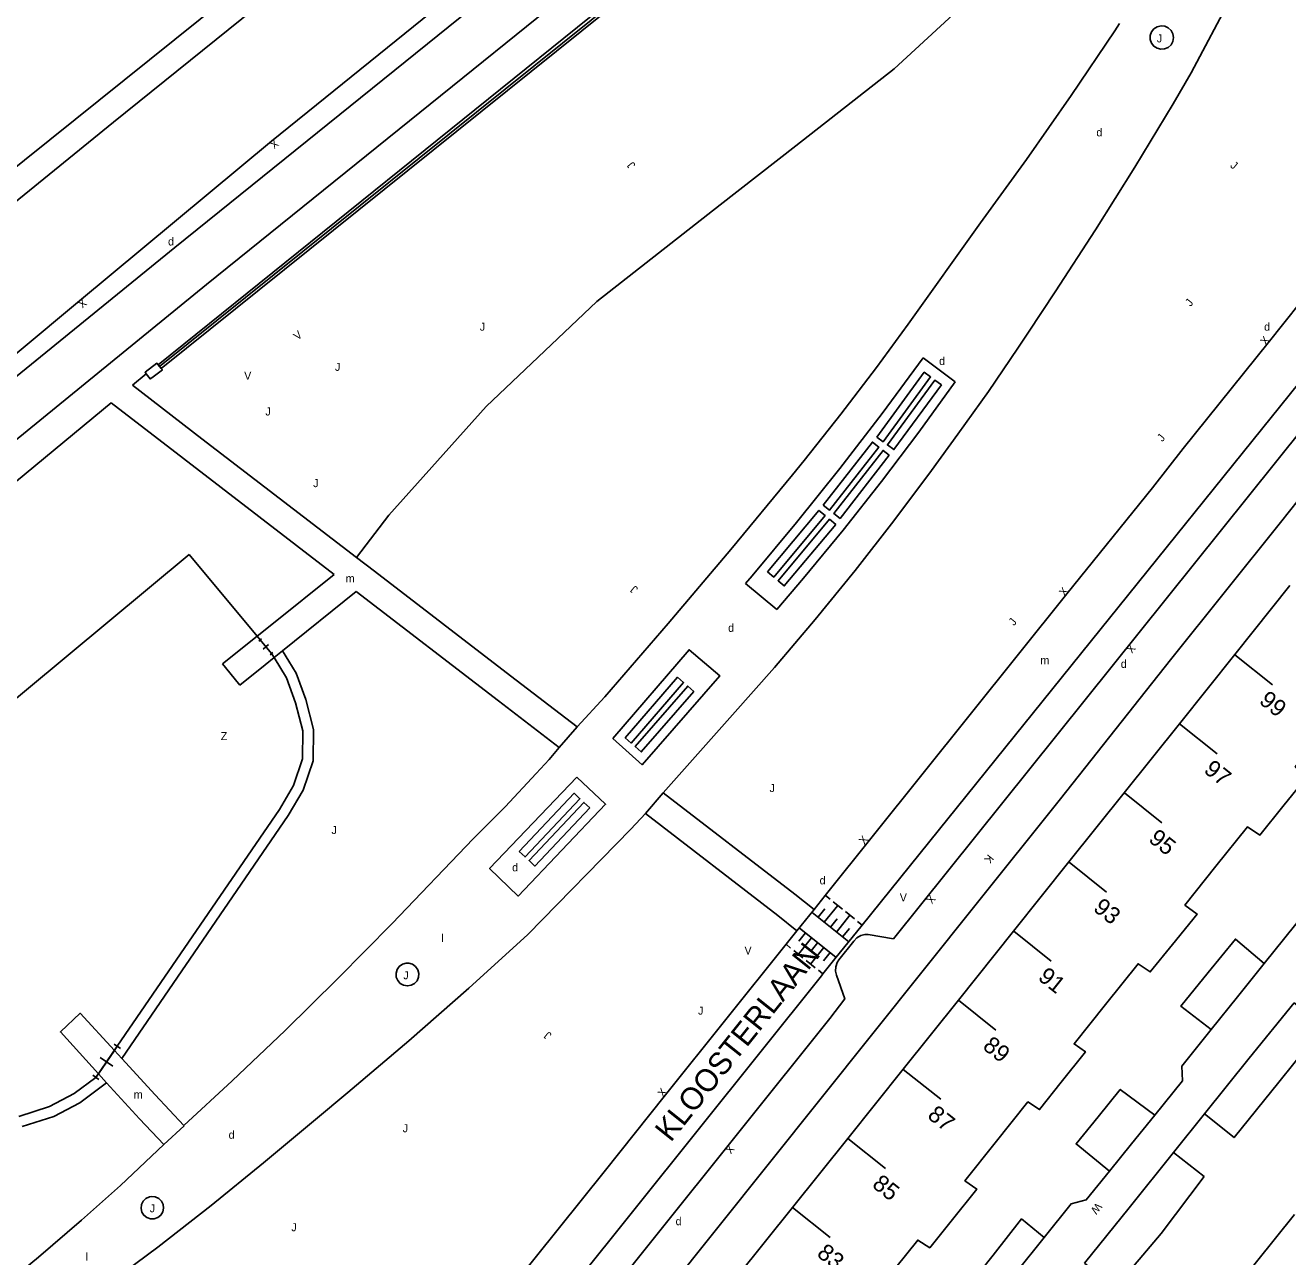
# Model space of a CAD drawing. Extents: x 134999 to 136502, y 457398 to 459002.
# Drawn here: x 135368.2 to 135447.1, y 457998 to 458074.9 of the extents above; entities that cross this region are included whole.
import ezdxf

# ---------------------------------------------------------------- set-up
doc = ezdxf.new("R2010")
doc.units = 0
for name, color, linetype in [('RI_DGTB_15', 7, 'Continuous'), ('RI_DGTB_19', 7, 'Continuous'), ('RI_DGTB_29', 7, 'Continuous'), ('RI_DGTB_30', 7, 'Continuous'), ('RI_DGTB_31', 7, 'Continuous'), ('RI_DGTB_32', 7, 'Continuous'), ('RI_DGTB_36', 7, 'Continuous'), ('RI_DGTB_37', 7, 'Continuous'), ('RI_DGTB_4', 7, 'Continuous'), ('RI_DGTB_43', 7, 'Continuous'), ('RI_DGTB_48', 7, 'Continuous'), ('RI_DGTB_5', 7, 'Continuous'), ('RI_DGTB_53', 7, 'Continuous'), ('RI_DGTB_54', 7, 'Continuous'), ('RI_DGTB_55', 7, 'Continuous'), ('RI_DGTB_6', 7, 'Continuous')]:
    doc.layers.add(name, color=color, linetype=linetype)

msp = doc.modelspace()

# ---------------------------------------------------------------- linework, layer by layer
at = {"layer": 'RI_DGTB_15'}
for p, q in [((135443.802, 458035.593), (135446.145, 458033.72)), ((135440.347, 458031.273), (135442.69, 458029.4)), ((135436.892, 458026.953), (135439.235, 458025.08)), ((135433.437, 458022.633), (135435.78, 458020.76)), ((135429.982, 458018.313), (135432.325, 458016.44)), ((135426.527, 458013.993), (135428.87, 458012.12)), ((135423.072, 458009.673), (135425.415, 458007.8)), ((135419.617, 458005.353), (135421.96, 458003.48)), ((135416.162, 458001.033), (135418.505, 457999.16))]:
    msp.add_line(p, q, dxfattribs=at)
at = {"layer": 'RI_DGTB_19'}
msp.add_line((135384.281, 458035.835), (135384.678, 458035.196), dxfattribs=at)
for points in [[(135388.915, 458041.663), (135390.932, 458044.31), (135397.008, 458051.116), (135403.924, 458057.675), (135411.637, 458063.72), (135416.355, 458067.418), (135422.515, 458072.218), (135426.706, 458076.104), (135431.716, 458081.396), (135434.697, 458085.308), (135436.94, 458089.165)], [(135384.678, 458035.196), (135385.137, 458034.445), (135385.734, 458032.788), (135386.228, 458030.929), (135386.198, 458028.963), (135385.578, 458027.127), (135384.642, 458025.543)], [(135374.243, 458010.347), (135384.642, 458025.543)], [(135368.018, 458006.098), (135369.986, 458006.729), (135371.618, 458007.59), (135373.287, 458008.837)]]:
    msp.add_lwpolyline(points, dxfattribs=at)
at = {"layer": 'RI_DGTB_31'}
for p, q in [((135418.22, 458020.535), (135418.506, 458020.305)), ((135417.377, 458019.488), (135419.666, 458017.645)), ((135417.758, 458019.18), (135418.18, 458019.704)), ((135418.14, 458018.873), (135418.983, 458019.921)), ((135418.697, 458020.151), (135419.269, 458019.69)), ((135419.46, 458019.537), (135420.032, 458019.076)), ((135418.521, 458018.566), (135418.943, 458019.09)), ((135418.903, 458018.259), (135419.746, 458019.306)), ((135420.223, 458018.922), (135420.509, 458018.692)), ((135417.345, 458017.905), (135416.519, 458016.874)), ((135416.96, 458018.213), (135416.547, 458017.698)), ((135418.884, 458016.673), (135416.576, 458018.521)), ((135419.284, 458017.952), (135419.706, 458018.475)), ((135416.038, 458017.259), (135415.75, 458017.49)), ((135416.808, 458016.643), (135416.231, 458017.105)), ((135418.114, 458017.289), (135417.289, 458016.258)), ((135417.73, 458017.597), (135417.317, 458017.082)), ((135417.577, 458016.027), (135417, 458016.489)), ((135418.499, 458016.981), (135418.086, 458016.466)), ((135418.058, 458015.642), (135417.77, 458015.873))]:
    msp.add_line(p, q, dxfattribs=at)
for points in [[(135439.194, 458074.906), (135438.947, 458074.846), (135438.744, 458074.716), (135438.594, 458074.527), (135438.514, 458074.3), (135438.512, 458074.059), (135438.589, 458073.83), (135438.735, 458073.639), (135438.936, 458073.506), (135439.17, 458073.445), (135439.41, 458073.464), (135439.631, 458073.559), (135439.809, 458073.722), (135439.925, 458073.933), (135439.965, 458074.171), (135439.926, 458074.409), (135439.812, 458074.621), (135439.635, 458074.785), (135439.415, 458074.882), (135439.194, 458074.906)], [(135392.016, 458016.318), (135391.771, 458016.244), (135391.578, 458016.104), (135391.442, 458015.908), (135391.377, 458015.679), (135391.392, 458015.441), (135391.484, 458015.221), (135391.643, 458015.044), (135391.851, 458014.928), (135392.086, 458014.888), (135392.321, 458014.927), (135392.531, 458015.041), (135392.691, 458015.217), (135392.784, 458015.437), (135392.8, 458015.675), (135392.737, 458015.904), (135392.602, 458016.101), (135392.41, 458016.242), (135392.182, 458016.312), (135392.016, 458016.318)], [(135375.971, 458001.706), (135375.739, 458001.595), (135375.571, 458001.428), (135375.468, 458001.215), (135375.441, 458000.981), (135375.494, 458000.75), (135375.62, 458000.55), (135375.805, 458000.404), (135376.029, 458000.326), (135376.265, 458000.327), (135376.488, 458000.407), (135376.671, 458000.556), (135376.795, 458000.757), (135376.846, 458000.988), (135376.817, 458001.222), (135376.712, 458001.434), (135376.543, 458001.599), (135376.328, 458001.698), (135376.093, 458001.721), (135375.971, 458001.706)]]:
    msp.add_lwpolyline(points, dxfattribs=at)
at = {"layer": 'RI_DGTB_32'}
for points in [[(135421.415, 458049.204), (135424.383, 458053.259), (135424.786, 458052.964), (135421.818, 458048.909), (135421.415, 458049.204)], [(135425.46, 458052.471), (135422.492, 458048.416), (135422.089, 458048.711), (135425.057, 458052.766), (135425.46, 458052.471)], [(135418.069, 458044.939), (135421.15, 458048.884), (135421.544, 458048.576), (135418.463, 458044.631), (135418.069, 458044.939)], [(135422.204, 458048.061), (135419.123, 458044.116), (135418.729, 458044.424), (135421.81, 458048.369), (135422.204, 458048.061)], [(135414.594, 458040.769), (135417.81, 458044.614), (135418.194, 458044.293), (135414.978, 458040.448), (135414.594, 458040.769)], [(135418.852, 458043.742), (135415.636, 458039.897), (135415.252, 458040.218), (135418.468, 458044.063), (135418.852, 458043.742)], [(135405.689, 458030.402), (135408.969, 458034.184), (135409.347, 458033.856), (135406.067, 458030.074), (135405.689, 458030.402)], [(135409.983, 458033.304), (135406.703, 458029.522), (135406.325, 458029.85), (135409.605, 458033.632), (135409.983, 458033.304)], [(135399.078, 458023.3), (135402.508, 458026.937), (135402.872, 458026.594), (135399.442, 458022.957), (135399.078, 458023.3)], [(135403.482, 458026.019), (135400.052, 458022.382), (135399.688, 458022.725), (135403.118, 458026.362), (135403.482, 458026.019)]]:
    msp.add_lwpolyline(points, dxfattribs=at)
at = {"layer": 'RI_DGTB_4'}
for p, q in [((135447.245, 458039.922), (135443.791, 458035.602)), ((135443.791, 458035.602), (135440.336, 458031.282)), ((135440.336, 458031.282), (135436.881, 458026.961)), ((135436.881, 458026.961), (135433.427, 458022.641)), ((135433.427, 458022.641), (135429.972, 458018.321)), ((135429.972, 458018.321), (135426.518, 458014)), ((135426.518, 458014), (135423.063, 458009.68)), ((135423.063, 458009.68), (135419.609, 458005.36)), ((135419.609, 458005.36), (135416.154, 458001.039)), ((135416.154, 458001.039), (135412.699, 457996.719)), ((135443.769, 457995.922), (135447.519, 458000.602))]:
    msp.add_line(p, q, dxfattribs=at)
at = {"layer": 'RI_DGTB_48'}
for points in [[(135378.445, 458041.854), (135347.802, 458016.367), (135356.106, 458007.884), (135357.723, 458006.667), (135359.745, 458006.352), (135361.809, 458006.216)], [(135378.445, 458041.854), (135382.696, 458036.748)], [(135383.757, 458035.411), (135384.526, 458034.152), (135385.09, 458032.587), (135385.553, 458030.846), (135385.526, 458029.079), (135384.962, 458027.409), (135384.086, 458025.923)], [(135373.957, 458011.121), (135384.086, 458025.923)], [(135373.957, 458011.121), (135373.775, 458010.857)], [(135367.812, 458006.736), (135369.725, 458007.349), (135371.259, 458008.158), (135372.615, 458009.173)], [(135372.773, 458009.402), (135372.615, 458009.173)]]:
    msp.add_lwpolyline(points, dxfattribs=at)
at = {"layer": 'RI_DGTB_5'}
for points in [[(135449.516, 458031.025), (135447.574, 458028.589), (135448.313, 458027.983), (135446.806, 458026.11)], [(135442.618, 458022.376), (135444.579, 458024.834), (135445.366, 458024.32), (135446.806, 458026.11)], [(135442.618, 458022.376), (135440.676, 458019.941), (135441.438, 458019.379), (135439.893, 458017.472)], [(135435.719, 458013.727), (135437.753, 458016.276), (135438.507, 458015.762), (135439.893, 458017.472)], [(135435.719, 458013.727), (135433.752, 458011.26), (135434.457, 458010.775), (135432.943, 458008.864)], [(135428.821, 458005.077), (135430.864, 458007.638), (135431.595, 458007.161), (135432.943, 458008.864)], [(135428.821, 458005.077), (135426.931, 458002.708), (135427.668, 458002.187), (135426.072, 458000.193)], [(135421.923, 457996.428), (135423.977, 457999.003), (135424.734, 457998.52), (135426.072, 458000.193)]]:
    msp.add_lwpolyline(points, dxfattribs=at)
at = {"layer": 'RI_DGTB_53'}
for p, q in [((135376.502, 458053.724), (135433.895, 458099.94)), ((135376.604, 458053.61), (135434.017, 458099.789)), ((135441.071, 458071.976), (135444.902, 458079.241)), ((135445.888, 458055.098), (135458.418, 458070.863)), ((135423.381, 458056.253), (135427.91, 458062.594)), ((135430.894, 458055.77), (135432.569, 458058.291)), ((135424.329, 458054.15), (135426.327, 458052.652)), ((135376.502, 458053.724), (135376.707, 458053.493)), ((135374.908, 458052.448), (135375.765, 458053.156)), ((135378.086, 458047.853), (135373.565, 458051.34)), ((135387.503, 458040.607), (135378.086, 458047.853)), ((135383.611, 458037.484), (135387.503, 458040.607)), ((135413.222, 458040.046), (135415.181, 458038.419)), ((135388.887, 458039.548), (135384.281, 458035.835)), ((135397.776, 458032.714), (135388.887, 458039.548)), ((135382.797, 458036.452), (135382.969, 458036.596)), ((135382.883, 458036.524), (135383.601, 458035.666)), ((135382.883, 458036.524), (135383.601, 458035.666)), ((135383.07, 458035.952), (135383.414, 458036.239)), ((135383.515, 458035.594), (135383.687, 458035.738)), ((135402.69, 458031.093), (135404.422, 458032.968)), ((135401.562, 458029.801), (135397.776, 458032.714)), ((135408.061, 458026.952), (135412.408, 458031.844)), ((135401.562, 458029.801), (135402.69, 458031.093)), ((135400.943, 458029.053), (135401.562, 458029.801)), ((135408.061, 458026.952), (135406.977, 458025.667)), ((135416.302, 458020.618), (135408.061, 458026.952)), ((135406.977, 458025.667), (135406.041, 458024.686)), ((135415.244, 458019.293), (135406.977, 458025.667)), ((135399.615, 458018.104), (135406.041, 458024.686)), ((135391.126, 458018.784), (135396.196, 458024.076)), ((135417.498, 458019.673), (135416.302, 458020.618)), ((135387.77, 458015.38), (135391.126, 458018.784)), ((135416.43, 458018.339), (135415.244, 458019.293)), ((135420.891, 458018.094), (135422.471, 458017.843)), ((135419.052, 458016.52), (135419.995, 458017.693)), ((135373.956, 458011.121), (135372.615, 458009.173)), ((135373.762, 458011.255), (135374.152, 458010.987)), ((135372.896, 458010.415), (135373.676, 458009.878)), ((135372.42, 458009.306), (135372.81, 458009.038)), ((135378.121, 458006.156), (135381.141, 458008.958)), ((135376.334, 458008.071), (135378.121, 458006.156)), ((135375.336, 458006.585), (135376.862, 458004.977)), ((135376.862, 458004.977), (135378.128, 458006.148)), ((135378.128, 458006.148), (135378.121, 458006.156)), ((135374.152, 458002.413), (135376.862, 458004.977))]:
    msp.add_line(p, q, dxfattribs=at)
for points in [[(135428.874, 458115.318), (135408.9, 458099.247), (135366.561, 458065.245)], [(135356.057, 458054.524), (135373.722, 458068.895), (135409.758, 458097.945), (135429.757, 458114.087)], [(135341.426, 458032.335), (135346.857, 458036.963), (135360.514, 458048.485), (135371.597, 458057.728), (135383.585, 458067.696), (135395.275, 458077.16), (135421.585, 458098.374), (135432.702, 458107.366), (135440.314, 458113.502)], [(135441.262, 458112.448), (135377.562, 458061.059), (135360.186, 458046.932), (135342.097, 458031.583), (135341.912, 458031.505), (135341.711, 458031.505), (135341.526, 458031.582), (135341.386, 458031.725), (135341.311, 458031.912), (135341.315, 458032.112), (135341.393, 458032.3)], [(135443.314, 458110.168), (135415.55, 458087.801), (135379.534, 458058.74), (135361.515, 458044.046)], [(135376.707, 458053.493), (135433.819, 458099.378)], [(135427.91, 458062.594), (135430.773, 458066.552), (135433.57, 458070.557), (135436.302, 458074.608), (135436.599, 458075.057)], [(135432.569, 458058.291), (135435.092, 458062.163), (135437.547, 458066.079), (135439.934, 458070.036), (135441.071, 458071.976)], [(135416.878, 458047.745), (135419.176, 458050.627), (135421.412, 458053.557), (135423.381, 458056.253)], [(135426.489, 458049.38), (135428.395, 458052.048), (135430.235, 458054.762), (135430.894, 458055.77)], [(135424.329, 458054.15), (135421.748, 458050.669), (135419.104, 458047.237), (135416.396, 458043.854), (135413.627, 458040.522), (135413.222, 458040.046)], [(135376.502, 458053.724), (135376.428, 458053.812), (135375.692, 458053.255), (135375.765, 458053.156)], [(135376.109, 458052.915), (135376.777, 458053.412), (135376.707, 458053.493)], [(135375.765, 458053.156), (135376.002, 458052.835), (135376.109, 458052.915)], [(135426.327, 458052.652), (135424.053, 458049.51), (135421.715, 458046.417), (135419.314, 458043.373), (135416.851, 458040.378), (135415.181, 458038.419)], [(135388.915, 458041.663), (135379.246, 458049.097), (135374.908, 458052.448)], [(135412.408, 458031.844), (135415.02, 458034.796), (135417.571, 458037.8), (135420.06, 458040.855), (135422.488, 458043.96), (135424.851, 458047.114), (135426.489, 458049.38)], [(135404.422, 458032.968), (135408.393, 458037.544), (135412.304, 458042.172), (135416.154, 458046.851), (135416.878, 458047.745)], [(135402.69, 458031.093), (135398.537, 458034.277), (135390.023, 458040.815), (135388.915, 458041.663)], [(135382.696, 458036.748), (135383.611, 458037.484)], [(135382.696, 458036.748), (135382.883, 458036.524)], [(135383.601, 458035.666), (135383.757, 458035.411)], [(135384.281, 458035.835), (135383.757, 458035.411)], [(135404.923, 458030.363), (135409.686, 458035.906), (135411.617, 458034.27), (135406.75, 458028.72), (135404.923, 458030.363)], [(135396.196, 458024.076), (135398.198, 458026.092), (135400.142, 458028.164), (135400.943, 458029.053)], [(135402.681, 458027.946), (135404.468, 458026.249), (135399.014, 458020.502), (135397.224, 458022.239), (135402.681, 458027.946)], [(135399.615, 458018.104), (135395.92, 458014.753), (135392.171, 458011.462), (135388.371, 458008.231), (135386.335, 458006.544)], [(135419.995, 458017.693), (135420.18, 458017.893), (135420.415, 458018.032), (135420.68, 458018.097), (135420.891, 458018.094)], [(135418.91, 458015.558), (135418.845, 458015.816), (135418.857, 458016.093), (135418.946, 458016.356), (135419.052, 458016.52)], [(135418.48, 458012.851), (135419.416, 458014.085), (135418.91, 458015.558)], [(135381.141, 458008.958), (135384.455, 458012.112), (135387.714, 458015.324), (135387.77, 458015.38)], [(135373.775, 458010.857), (135372.773, 458009.402)], [(135373.775, 458010.857), (135374.243, 458010.347)], [(135374.243, 458010.347), (135376.334, 458008.071)], [(135373.287, 458008.837), (135372.773, 458009.402)], [(135375.336, 458006.585), (135373.287, 458008.837)], [(135386.335, 458006.544), (135383.101, 458003.823), (135379.816, 458001.164), (135376.482, 457998.568), (135373.098, 457996.036), (135371.637, 457994.972)], [(135366.281, 457995.674), (135369.03, 457997.927), (135371.727, 458000.241), (135374.152, 458002.413)]]:
    msp.add_lwpolyline(points, dxfattribs=at)
at = {"layer": 'RI_DGTB_54'}
for p, q in [((135445.634, 458016.287), (135449.255, 458020.803)), ((135388.79, 457979.086), (135417.96, 458015.519)), ((135441.893, 458006.892), (135439.968, 458004.479))]:
    msp.add_line(p, q, dxfattribs=at)
for points in [[(135420.509, 458018.692), (135461.517, 458069.625)], [(135465.603, 458067.569), (135450.021, 458048.102), (135446.648, 458043.853), (135439.777, 458035.276), (135432.907, 458026.58), (135427.548, 458019.893), (135398.566, 457983.617), (135393.187, 457976.979), (135395.463, 457975.163)], [(135445.888, 458055.098), (135440.564, 458048.493), (135438.653, 458046.025), (135433.305, 458039.409), (135418.201, 458020.55)], [(135449.787, 458051.919), (135422.471, 458017.843)], [(135373.565, 458051.34), (135365.221, 458044.451), (135352.311, 458033.661), (135339.761, 458022.901), (135333.962, 458017.972)], [(135418.201, 458020.55), (135417.498, 458019.673)], [(135417.498, 458019.673), (135416.43, 458018.339)], [(135418.803, 458016.574), (135420.509, 458018.692)], [(135416.43, 458018.339), (135415.75, 458017.49)], [(135415.75, 458017.49), (135408.221, 458008.09), (135404.394, 458003.274), (135380.028, 457972.901)], [(135418.48, 458012.851), (135390.728, 457978.148), (135389.471, 457979.154), (135389.29, 457979.24), (135389.089, 457979.248), (135388.901, 457979.179), (135388.79, 457979.086)], [(135442.325, 458012.157), (135440.49, 458009.867), (135440.536, 458008.96), (135438.794, 458006.815)], [(135431.876, 457999.156), (135433.562, 458001.26), (135434.515, 458001.527), (135435.956, 458003.306)]]:
    msp.add_lwpolyline(points, dxfattribs=at)
at = {"layer": 'RI_DGTB_55'}
for p, q in [((135380.994, 458034.456), (135380.542, 458035.016)), ((135381.611, 458033.693), (135380.994, 458034.456)), ((135383.202, 458034.961), (135381.611, 458033.693))]:
    msp.add_line(p, q, dxfattribs=at)
for points in [[(135380.542, 458035.016), (135382.696, 458036.748)], [(135383.757, 458035.411), (135383.202, 458034.961)], [(135418.058, 458015.642), (135418.803, 458016.574)], [(135417.96, 458015.519), (135418.058, 458015.642)], [(135372.773, 458009.402), (135370.398, 458012.013), (135371.642, 458013.179), (135373.775, 458010.857)]]:
    msp.add_lwpolyline(points, dxfattribs=at)
at = {"layer": 'RI_DGTB_6'}
msp.add_line((135439.188, 457999.415), (135441.88, 458002.973), dxfattribs=at)
for points in [[(135445.634, 458016.287), (135443.835, 458017.813), (135442.126, 458015.72)], [(135443.973, 458014.213), (135445.634, 458016.287)], [(135442.126, 458015.72), (135440.418, 458013.628), (135442.325, 458012.157)], [(135442.325, 458012.157), (135443.973, 458014.213)], [(135444.7, 458010.365), (135447.507, 458013.838)], [(135447.507, 458013.838), (135449.356, 458012.366), (135446.545, 458008.874)], [(135441.893, 458006.892), (135444.7, 458010.365)], [(135438.794, 458006.815), (135436.634, 458008.417), (135435.255, 458006.714)], [(135446.545, 458008.874), (135443.755, 458005.408), (135441.893, 458006.892)], [(135437.344, 458005.023), (135438.794, 458006.815)], [(135435.255, 458006.714), (135433.876, 458005.012), (135435.956, 458003.306)], [(135435.956, 458003.306), (135437.344, 458005.023)], [(135437.19, 458001.019), (135439.968, 458004.479)], [(135439.968, 458004.479), (135441.88, 458002.973)], [(135434.412, 457997.559), (135437.19, 458001.019)], [(135431.876, 457999.156), (135430.472, 458000.32), (135428.69, 457998.066)], [(135430.105, 457996.947), (135431.876, 457999.156)], [(135439.188, 457999.415), (135436.319, 457996.018), (135434.412, 457997.559)], [(135428.69, 457998.066), (135426.907, 457995.811), (135428.316, 457994.714)]]:
    msp.add_lwpolyline(points, dxfattribs=at)

# ---------------------------------------------------------------- texts
at = {"layer": 'RI_DGTB_29'}
for p in [(135435.145, 458068.001), (135377.127, 458061.179), (135445.626, 458055.85), (135425.315, 458053.707), (135412.133, 458037.026), (135436.671, 458034.774), (135398.634, 458022.051), (135417.848, 458021.241), (135380.915, 458005.336), (135408.848, 457999.931)]:
    msp.add_text('d', height=0.5, dxfattribs=at).set_placement(p)
at = {"layer": 'RI_DGTB_30'}
for s, height, rotation, p in [('X', 0.5, 219.63611, (135383.778, 458067.855)), ('X', 0.5, 219.79897, (135371.789, 458057.888)), ('V', 0.499, 38.7676, (135385.218, 458055.229)), ('X', 0.499, 51.23619, (135445.731, 458054.903)), ('X', 0.499, 51.23619, (135433.149, 458039.215)), ('X', 0.499, 231.23618, (135437.248, 458036.301)), ('X', 0.5, 51.27415, (135420.645, 458023.685)), ('K', 0.499, 231.23618, (135428.385, 458023.154)), ('X', 0.499, 231.23618, (135424.75, 458020.631)), ('X', 0.499, 51.23619, (135408.065, 458007.896)), ('X', 0.499, 231.23618, (135412.179, 458005.007)), ('W', 0.499, 231.25764, (135435.152, 458001.375))]:
    msp.add_text(s, height=height, rotation=rotation, dxfattribs=at).set_placement(p)
for p in [(135381.888, 458052.79), (135422.858, 458020.173), (135413.155, 458016.854)]:
    msp.add_text('V', height=0.5, dxfattribs=at).set_placement(p)
at = {"layer": 'RI_DGTB_31'}
for p in [(135438.92, 458073.875), (135414.721, 458027.01), (135387.346, 458024.384), (135391.831, 458015.304), (135410.249, 458013.094), (135391.792, 458005.741), (135375.981, 458000.737), (135384.832, 457999.554)]:
    msp.add_text('J', height=0.5, dxfattribs=at).set_placement(p)
for height, rotation, p in [(0.5, 128.87217, (135406.371, 458066.214)), (0.5, 321.09344, (135443.468, 458066.111)), (0.499, 51.23619, (135441.031, 458057.328)), (0.5, 359.99973, (135396.611, 458055.852)), (0.5, 359.99973, (135387.561, 458053.342)), (0.5, 359.99973, (135383.211, 458050.552)), (0.499, 51.23619, (135439.272, 458048.879)), (0.5, 359.99973, (135386.201, 458046.072)), (0.5, 141.3324, (135406.537, 458039.755)), (0.499, 51.23619, (135429.999, 458037.372)), (0.5, 141.52185, (135401.136, 458011.873))]:
    msp.add_text('J', height=height, rotation=rotation, dxfattribs=at).set_placement(p)
at = {"layer": 'RI_DGTB_32'}
msp.add_text('Z', height=0.5, dxfattribs=at).set_placement((135380.422, 458030.254))
at = {"layer": 'RI_DGTB_36'}
for s, p in [('99', (135445.254, 458032.604)), ('97', (135441.798, 458028.285)), ('95', (135438.344, 458023.964)), ('93', (135434.887, 458019.645)), ('91', (135431.434, 458015.324)), ('89', (135427.978, 458011.004)), ('87', (135424.524, 458006.684)), ('85', (135421.068, 458002.365)), ('83', (135417.613, 457998.045))]:
    msp.add_text(s, height=1.054, rotation=321.3509, dxfattribs=at).set_placement(p)
at = {"layer": 'RI_DGTB_37'}
msp.add_text('KLOOSTERLAAN', height=1.4, rotation=51.38215, dxfattribs=at).set_placement((135408.544, 458005.068))
at = {"layer": 'RI_DGTB_43'}
for s, p in [('m', (135388.234, 458040.119)), ('m', (135431.644, 458035)), ('l', (135394.208, 458017.64)), ('m', (135374.985, 458007.85)), ('l', (135371.971, 457997.707))]:
    msp.add_text(s, height=0.5, dxfattribs=at).set_placement(p)

doc.saveas('drawing.dxf')
